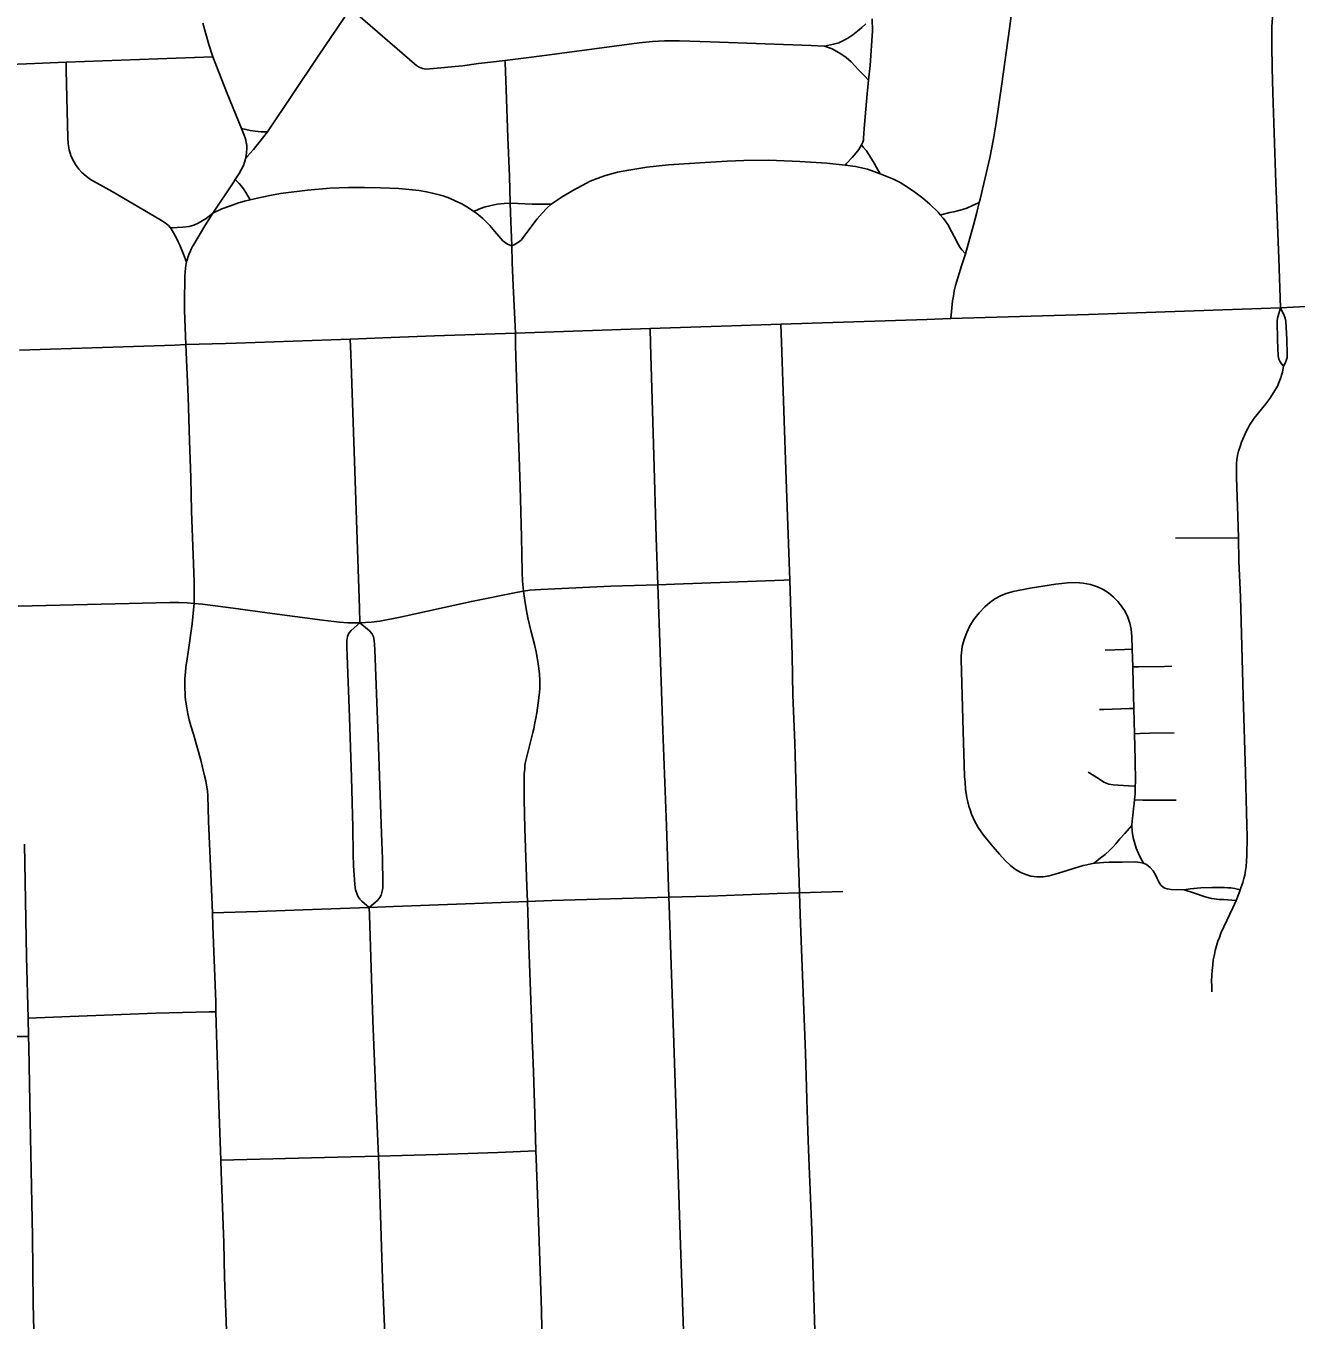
# Model space of a CAD drawing. Extents: x -6.4 to 34, y -4.2 to 22.
# Drawn here: x 3.091 to 3.822, y 17.577 to 18.322 of the extents above; entities that cross this region are included whole.
import ezdxf

# ---------------------------------------------------------------- set-up
doc = ezdxf.new("R2010")
doc.units = 0
doc.layers.add('GM_X_City_Street', color=7, linetype='Continuous')
doc.layers.add('GM_X_County_Road', color=7, linetype='Continuous')

msp = doc.modelspace()

# ---------------------------------------------------------------- linework, layer by layer
at = {"layer": 'GM_X_City_Street'}
msp.add_line((3.7528, 18.02699), (3.78897, 18.02732), dxfattribs=at)
for points in [[(3.21711, 18.24564), (3.21828, 18.24698), (3.22164, 18.25082), (3.22471, 18.25468), (3.22973, 18.26101), (3.25886, 18.3047), (3.27758, 18.33212), (3.31055, 18.38096), (3.31907, 18.39358), (3.36151, 18.45678), (3.3991, 18.51274), (3.41106, 18.52929), (3.42015, 18.54166), (3.42373, 18.54809), (3.4251, 18.55132), (3.42646, 18.55546), (3.42786, 18.55931), (3.42883, 18.56186), (3.42971, 18.56374)], [(3.81313, 18.15977), (3.81221, 18.18818), (3.81055, 18.23176), (3.80874, 18.28343), (3.80837, 18.29789), (3.80813, 18.31084), (3.80826, 18.32157), (3.80852, 18.3269), (3.80894, 18.33099), (3.80961, 18.33732), (3.81027, 18.34175), (3.81151, 18.34894), (3.8125, 18.35344), (3.81382, 18.35903), (3.81498, 18.36355), (3.81629, 18.36815), (3.81852, 18.37465), (3.82345, 18.38816)], [(3.62338, 18.15347), (3.62434, 18.16366), (3.62476, 18.16646), (3.62529, 18.1695), (3.62599, 18.17246), (3.62946, 18.18386), (3.6317, 18.19084), (3.63431, 18.19983), (3.63638, 18.20731), (3.63825, 18.2145), (3.63969, 18.22027), (3.64017, 18.2222), (3.64569, 18.2461), (3.64782, 18.25703), (3.64936, 18.26618), (3.65266, 18.28876), (3.65707, 18.32053), (3.65978, 18.34111)], [(3.27758, 18.33212), (3.31583, 18.29906), (3.31709, 18.2982), (3.31892, 18.29754), (3.32094, 18.2972), (3.32326, 18.29729), (3.34208, 18.29913), (3.35127, 18.30036), (3.36171, 18.30151), (3.36649, 18.30206), (3.38025, 18.30378), (3.39215, 18.30534), (3.44375, 18.31221), (3.45148, 18.31305), (3.45835, 18.31354), (3.46708, 18.31336), (3.48477, 18.31285), (3.54293, 18.31072), (3.55061, 18.31044), (3.55581, 18.31151), (3.55872, 18.31231), (3.5612, 18.31349), (3.56404, 18.31505), (3.56683, 18.31682), (3.56968, 18.31918), (3.5721, 18.32122), (3.5743, 18.32327)], [(3.56238, 18.24194), (3.56294, 18.24252), (3.56647, 18.24624), (3.56887, 18.24903), (3.57029, 18.25088), (3.5718, 18.25349), (3.57259, 18.25504), (3.57293, 18.25622), (3.57308, 18.25754), (3.57353, 18.26527), (3.5752, 18.28293), (3.57599, 18.29081), (3.57684, 18.29926), (3.57828, 18.31922), (3.57803, 18.3261)], [(3.55061, 18.31044), (3.55506, 18.3088), (3.55993, 18.30601), (3.56302, 18.30386), (3.56594, 18.30135), (3.57023, 18.29669), (3.57402, 18.29283), (3.57599, 18.29081)], [(3.05003, 18.29874), (3.09093, 18.30029), (3.11376, 18.30112), (3.19827, 18.30418)], [(3.18307, 18.18591), (3.18128, 18.19055), (3.17924, 18.19584), (3.17834, 18.19769), (3.17729, 18.19973), (3.1749, 18.20418), (3.17384, 18.20578), (3.1727, 18.20707), (3.17076, 18.20863), (3.16781, 18.21054), (3.14036, 18.22669), (3.12781, 18.23368), (3.12533, 18.23552), (3.12287, 18.23757), (3.12106, 18.23956), (3.11913, 18.24214), (3.11761, 18.24488), (3.1165, 18.24746), (3.11557, 18.25074), (3.11494, 18.2542), (3.11476, 18.25781), (3.1143, 18.2729), (3.11384, 18.29647), (3.11376, 18.30112)], [(3.37249, 18.14507), (3.37124, 18.1726), (3.37072, 18.18572), (3.37041, 18.1954), (3.36992, 18.20949), (3.3695, 18.21991), (3.36904, 18.23548), (3.36824, 18.25771), (3.36727, 18.28533), (3.36653, 18.30105), (3.36649, 18.30206)], [(3.21477, 18.26303), (3.21731, 18.26242), (3.21981, 18.26181), (3.22269, 18.26144), (3.22615, 18.26109), (3.22878, 18.26103), (3.22973, 18.26101)], [(3.58257, 18.23683), (3.58178, 18.23825), (3.58056, 18.24043), (3.57916, 18.24295), (3.57674, 18.24701), (3.57469, 18.25015), (3.57283, 18.2523), (3.5718, 18.25349)], [(3.19816, 18.21411), (3.20337, 18.21663), (3.20842, 18.21847), (3.21301, 18.22015), (3.21647, 18.22108), (3.21979, 18.22187), (3.22638, 18.22341), (3.23209, 18.2245), (3.23729, 18.22544), (3.25271, 18.22745), (3.26566, 18.22855), (3.27648, 18.22897), (3.28569, 18.22903), (3.2949, 18.22888), (3.30537, 18.22838), (3.31707, 18.22717), (3.32122, 18.22649), (3.32551, 18.22562), (3.3309, 18.22413), (3.33462, 18.22276), (3.33778, 18.22139), (3.34168, 18.21965), (3.34559, 18.21736), (3.34858, 18.21524), (3.35037, 18.21397), (3.35373, 18.21115), (3.35581, 18.20905), (3.35782, 18.20702), (3.36075, 18.20372), (3.3653, 18.19829), (3.36675, 18.19709), (3.36836, 18.19618), (3.37041, 18.1954), (3.37214, 18.19619), (3.37362, 18.19704), (3.37484, 18.19788), (3.37594, 18.19894), (3.377, 18.20026), (3.3819, 18.20684), (3.38511, 18.21085), (3.38801, 18.21424), (3.3906, 18.21701), (3.39313, 18.21929), (3.39609, 18.22139), (3.39947, 18.22354), (3.40568, 18.22732), (3.41088, 18.23022), (3.41556, 18.23255), (3.41967, 18.23426), (3.42436, 18.23592), (3.43137, 18.2378), (3.43777, 18.23906), (3.44827, 18.24065), (3.46063, 18.24199), (3.48179, 18.24345), (3.49445, 18.24409), (3.50412, 18.24448), (3.5184, 18.24466), (3.53641, 18.24393), (3.55181, 18.24296), (3.56238, 18.24194), (3.56834, 18.24117), (3.57541, 18.23955), (3.58257, 18.23683), (3.59037, 18.23373), (3.59422, 18.23179), (3.59844, 18.22919), (3.60264, 18.22637), (3.60718, 18.2229), (3.61117, 18.21941), (3.61593, 18.21471), (3.61719, 18.21328), (3.6189, 18.21133), (3.62018, 18.2096), (3.62154, 18.20762), (3.62369, 18.20373), (3.62519, 18.2008), (3.62752, 18.1963), (3.62847, 18.19463), (3.62961, 18.19313), (3.6317, 18.19084)], [(3.21979, 18.22187), (3.21915, 18.22292), (3.21716, 18.22614), (3.21621, 18.22768), (3.21478, 18.22966), (3.21342, 18.23132), (3.21176, 18.233), (3.21119, 18.23357)], [(3.34858, 18.21524), (3.35155, 18.21654), (3.35454, 18.21764), (3.35847, 18.21861), (3.36197, 18.21931), (3.36598, 18.21977), (3.3695, 18.21991)], [(3.3695, 18.21991), (3.37401, 18.21974), (3.38224, 18.21942), (3.38733, 18.21942), (3.39313, 18.21929)], [(3.61719, 18.21328), (3.61828, 18.21353), (3.62271, 18.21455), (3.62502, 18.21504), (3.62799, 18.21576), (3.63013, 18.21638), (3.63259, 18.21717), (3.63589, 18.2186), (3.63888, 18.21991), (3.63969, 18.22027)], [(3.17384, 18.20578), (3.17505, 18.20577), (3.17774, 18.20587), (3.18099, 18.20607), (3.18463, 18.20657), (3.18723, 18.20731), (3.18972, 18.2084), (3.19432, 18.2112), (3.19816, 18.21411)], [(3.81488, 18.12615), (3.81375, 18.1275), (3.81297, 18.12868), (3.81224, 18.13014), (3.81188, 18.132), (3.81152, 18.14119), (3.81134, 18.15199), (3.81146, 18.15378), (3.81177, 18.15514), (3.81313, 18.15977)], [(3.81488, 18.12615), (3.81583, 18.12789), (3.81651, 18.1293), (3.81702, 18.1311), (3.81712, 18.13299), (3.81685, 18.1415), (3.81628, 18.15205), (3.81584, 18.15378), (3.81523, 18.15532), (3.81313, 18.15977)], [(3.54518, 17.56395), (3.54326, 17.62848), (3.54156, 17.66993), (3.54089, 17.68561), (3.54034, 17.70405), (3.53966, 17.73064), (3.53823, 17.76521), (3.53655, 17.81028), (3.53614, 17.82273), (3.53575, 17.83478), (3.53468, 17.86642), (3.5334, 17.90922), (3.53232, 17.93655), (3.532, 17.95951), (3.53064, 18.003), (3.53048, 18.00799), (3.5284, 18.0608), (3.52574, 18.13984), (3.52538, 18.15031)], [(3.28285, 17.97825), (3.28264, 17.98681), (3.27978, 18.07141), (3.27768, 18.13294), (3.27739, 18.14165)], [(3.38789, 17.56124), (3.38756, 17.58228), (3.38574, 17.63352), (3.38444, 17.66984), (3.38432, 17.67414), (3.38371, 17.69558), (3.38297, 17.71972), (3.38238, 17.73457), (3.38227, 17.73707), (3.38217, 17.73987), (3.38034, 17.79252), (3.37942, 17.81776), (3.37909, 17.82645), (3.37801, 17.85988), (3.37764, 17.87654), (3.37766, 17.89137), (3.37787, 17.89403), (3.37804, 17.89622), (3.3784, 17.89816), (3.37872, 17.89981), (3.38142, 17.9106), (3.38252, 17.91505), (3.38307, 17.91726), (3.38379, 17.92076), (3.38433, 17.92338), (3.38485, 17.92652), (3.38566, 17.93223), (3.38624, 17.93658), (3.38654, 17.94026), (3.38661, 17.9448), (3.38636, 17.949), (3.38587, 17.95329), (3.38521, 17.95723), (3.38439, 17.96151), (3.38349, 17.96571), (3.38144, 17.97393), (3.37972, 17.98117), (3.37873, 17.98635), (3.37792, 17.99112), (3.37725, 17.99658), (3.37669, 18.00231), (3.37643, 18.00765), (3.37629, 18.01747), (3.37603, 18.02782), (3.37529, 18.05676), (3.37335, 18.11304), (3.37267, 18.13824), (3.37249, 18.14507)], [(3.46982, 17.55402), (3.46739, 17.62567), (3.46402, 17.73057), (3.46113, 17.81554), (3.46096, 17.82023), (3.45955, 17.86131), (3.45748, 17.91635), (3.45593, 17.9614), (3.45461, 18.00024), (3.45368, 18.0275), (3.45233, 18.07459), (3.45038, 18.13894), (3.45005, 18.14772)], [(3.77364, 17.76582), (3.77358, 17.76901), (3.77353, 17.77199), (3.77369, 17.77533), (3.77382, 17.77813), (3.77418, 17.78137), (3.77451, 17.78424), (3.7751, 17.78718), (3.7756, 17.78964), (3.77639, 17.79232), (3.77715, 17.7949), (3.77801, 17.79712), (3.77891, 17.79948), (3.78574, 17.81411), (3.78758, 17.81846), (3.7894, 17.82273), (3.79004, 17.82457), (3.79043, 17.82568), (3.79148, 17.82866), (3.79209, 17.83102), (3.7926, 17.83294), (3.79303, 17.83566), (3.7934, 17.83793), (3.79363, 17.84112), (3.79386, 17.8442), (3.79396, 17.8548), (3.79358, 17.86912), (3.79311, 17.89209), (3.79163, 17.93619), (3.79015, 17.99333), (3.78929, 18.01383), (3.78897, 18.02732), (3.78866, 18.03974), (3.78792, 18.06204), (3.78785, 18.067), (3.78781, 18.07), (3.78805, 18.07214), (3.78822, 18.07358), (3.78867, 18.07557), (3.78902, 18.07711), (3.78995, 18.07983), (3.79079, 18.08227), (3.79153, 18.08402), (3.79225, 18.08576), (3.79337, 18.08843), (3.79434, 18.09022), (3.79539, 18.09217), (3.79684, 18.09434), (3.7981, 18.09621), (3.80477, 18.10437), (3.80699, 18.10747), (3.80942, 18.11121), (3.81139, 18.11464), (3.81241, 18.11699), (3.81324, 18.11891), (3.81431, 18.12273), (3.81488, 18.12615)], [(3.08604, 17.98785), (3.14192, 17.98924), (3.17348, 17.99008), (3.17869, 17.98997), (3.1834, 17.98978), (3.18741, 17.98947), (3.19234, 17.98897), (3.20992, 17.98681), (3.22954, 17.98399), (3.26135, 17.97976), (3.27114, 17.97868), (3.27595, 17.97837), (3.28285, 17.97825), (3.28945, 17.97861), (3.29439, 17.97922), (3.30606, 17.98148), (3.34718, 17.99064), (3.37397, 17.99598), (3.37725, 17.99658), (3.38084, 17.99702), (3.38393, 17.99732), (3.38722, 17.99753), (3.42758, 17.9993), (3.45461, 18.00024), (3.46421, 18.00058), (3.52717, 18.00287), (3.53064, 18.003)], [(3.72762, 17.86162), (3.72769, 17.86434), (3.72807, 17.86733), (3.72856, 17.87116), (3.72896, 17.87425), (3.72914, 17.87627), (3.72946, 17.87972), (3.72956, 17.88416), (3.72961, 17.88653), (3.7295, 17.89952), (3.72911, 17.91432), (3.72873, 17.92896), (3.72813, 17.95174), (3.7281, 17.95288), (3.72783, 17.96308), (3.72764, 17.97034), (3.72723, 17.97459), (3.72646, 17.97811), (3.72523, 17.98151), (3.72365, 17.98477), (3.72171, 17.98783), (3.71944, 17.99066), (3.71688, 17.99324), (3.71406, 17.99552), (3.71101, 17.99745), (3.70774, 17.99898), (3.70371, 18.00026), (3.69955, 18.00108), (3.69531, 18.00142), (3.69043, 18.00131), (3.68725, 18.00098), (3.68369, 18.0006), (3.66901, 17.99815), (3.6593, 17.99628), (3.6552, 17.99512), (3.65185, 17.99376), (3.64867, 17.99203), (3.6457, 17.98995), (3.64296, 17.98756), (3.63961, 17.98401), (3.6366, 17.98017), (3.63433, 17.97657), (3.63247, 17.97276), (3.63101, 17.96876), (3.62993, 17.96464), (3.62937, 17.96105), (3.62929, 17.95923), (3.62922, 17.95743), (3.63014, 17.92265), (3.63126, 17.88973), (3.63148, 17.88661), (3.63179, 17.88235), (3.63211, 17.88013), (3.63251, 17.8775), (3.63307, 17.87515), (3.63364, 17.87275), (3.63438, 17.87055), (3.6352, 17.86813), (3.63694, 17.86423), (3.63898, 17.86049), (3.64214, 17.85599), (3.64474, 17.85282), (3.64763, 17.84931), (3.6514, 17.84509), (3.65463, 17.84146), (3.65771, 17.83848), (3.66055, 17.83624), (3.66368, 17.83447), (3.66643, 17.83329), (3.6693, 17.83245), (3.67285, 17.83194), (3.67642, 17.83201), (3.67998, 17.83258), (3.6853, 17.83403), (3.69956, 17.83853), (3.70162, 17.83898), (3.70407, 17.83957), (3.70582, 17.83982)], [(3.28837, 17.81437), (3.28404, 17.81791), (3.28283, 17.81918), (3.28174, 17.82085), (3.28111, 17.82239), (3.28045, 17.82461), (3.28006, 17.82735), (3.27982, 17.83048), (3.27933, 17.83828), (3.27915, 17.8453), (3.27888, 17.86057), (3.27802, 17.88914), (3.27693, 17.92394), (3.27557, 17.95938), (3.2755, 17.964), (3.27551, 17.96819), (3.27576, 17.97035), (3.27662, 17.97226), (3.27785, 17.9738), (3.28285, 17.97825)], [(3.28837, 17.81437), (3.29319, 17.81852), (3.29439, 17.82002), (3.29517, 17.82147), (3.29563, 17.82291), (3.296, 17.82444), (3.29616, 17.82592), (3.29617, 17.82827), (3.29592, 17.8423), (3.29547, 17.85692), (3.29349, 17.91241), (3.29163, 17.96271), (3.29144, 17.96574), (3.29118, 17.96806), (3.29075, 17.97028), (3.28988, 17.97207), (3.2884, 17.97367), (3.28285, 17.97825)], [(3.71213, 17.9625), (3.72341, 17.96292), (3.72783, 17.96308)], [(3.7281, 17.95288), (3.73141, 17.95293), (3.74631, 17.95316), (3.75065, 17.95328)], [(3.70896, 17.92835), (3.71141, 17.92842), (3.72608, 17.92888), (3.72873, 17.92896)], [(3.72911, 17.91432), (3.73213, 17.91447), (3.73771, 17.91475), (3.75199, 17.91489)], [(3.7025, 17.89227), (3.70829, 17.88854), (3.71151, 17.88659), (3.71437, 17.88537), (3.71682, 17.8849), (3.72558, 17.88439), (3.72956, 17.88416)], [(3.72914, 17.87627), (3.73398, 17.87625), (3.75305, 17.87622)], [(3.70582, 17.83982), (3.70927, 17.84266), (3.71222, 17.84492), (3.71496, 17.84735), (3.71681, 17.84931), (3.71835, 17.85094), (3.72075, 17.85391), (3.72354, 17.85704), (3.72762, 17.86162)], [(3.7342, 17.83983), (3.73263, 17.8429), (3.73133, 17.84545), (3.73014, 17.84854), (3.72922, 17.85128), (3.72832, 17.85451), (3.72776, 17.85817), (3.72762, 17.86162)], [(3.09573, 17.54828), (3.09483, 17.58602), (3.09447, 17.6251), (3.09369, 17.66317), (3.09304, 17.69153), (3.09219, 17.73404), (3.09206, 17.74013), (3.09181, 17.75069), (3.09101, 17.78589), (3.0897, 17.85087)], [(3.70582, 17.83982), (3.70653, 17.83992), (3.70892, 17.84016), (3.71124, 17.84025), (3.71458, 17.84036), (3.72198, 17.8404), (3.72956, 17.84056), (3.73216, 17.84031), (3.7342, 17.83983)], [(3.7342, 17.83983), (3.73593, 17.83901), (3.73701, 17.83828), (3.73811, 17.83739), (3.73985, 17.83537), (3.74121, 17.83314), (3.74225, 17.83103), (3.7434, 17.82868), (3.74434, 17.82723), (3.74554, 17.82611), (3.74655, 17.82542), (3.74793, 17.82502), (3.75021, 17.82464), (3.75767, 17.82459)], [(3.19798, 17.81122), (3.22422, 17.81199), (3.26078, 17.8134), (3.28837, 17.81437), (3.30224, 17.81485), (3.35405, 17.81679), (3.37942, 17.81776), (3.39353, 17.81829), (3.46096, 17.82023), (3.48409, 17.82089), (3.52321, 17.82233), (3.53614, 17.82273), (3.56114, 17.82351)], [(3.75767, 17.82459), (3.76116, 17.82506), (3.76727, 17.82562), (3.77374, 17.82589), (3.77746, 17.82588), (3.78076, 17.82587), (3.78279, 17.82576), (3.78449, 17.82568), (3.78694, 17.82519), (3.79004, 17.82457)], [(3.75767, 17.82459), (3.76312, 17.82274), (3.76978, 17.82049), (3.77344, 17.81956), (3.77781, 17.81901), (3.78033, 17.81887), (3.78758, 17.81846)], [(3.30184, 17.43245), (3.29859, 17.51879), (3.29818, 17.53301), (3.29706, 17.57309), (3.29605, 17.60031), (3.29449, 17.6497), (3.29363, 17.67117), (3.29259, 17.69733), (3.2904, 17.74932), (3.28851, 17.80985), (3.28837, 17.81437)], [(3.09181, 17.75069), (3.12592, 17.75196), (3.16538, 17.7534), (3.19619, 17.75422), (3.20005, 17.75432)], [(2.75836, 17.73144), (2.76472, 17.73167), (2.77064, 17.73187), (2.78865, 17.7326), (2.82228, 17.73367), (2.84204, 17.73404), (2.84274, 17.73405), (2.90821, 17.73569), (2.92905, 17.73621), (2.95665, 17.73687), (2.97511, 17.73731), (3.02219, 17.73843), (3.03408, 17.73874), (3.05696, 17.73933), (3.08555, 17.73998), (3.09206, 17.74013)], [(3.20281, 17.66884), (3.27, 17.67051), (3.29363, 17.67117), (3.32782, 17.67212), (3.36248, 17.67323), (3.38432, 17.67414)]]:
    msp.add_lwpolyline(points, dxfattribs=at)
at = {"layer": 'GM_X_County_Road'}
for points in [[(3.18273, 18.1386), (3.18201, 18.1581), (3.18202, 18.16892), (3.18203, 18.17168), (3.18207, 18.17491), (3.18215, 18.17788), (3.18253, 18.18262), (3.18272, 18.18409), (3.18292, 18.18525), (3.18307, 18.18591), (3.18324, 18.18667), (3.18405, 18.18931), (3.18463, 18.19077), (3.18535, 18.19243), (3.1858, 18.19342), (3.18657, 18.19495), (3.18724, 18.19622), (3.19364, 18.20694), (3.19729, 18.21262), (3.19816, 18.21411), (3.21033, 18.23224), (3.21119, 18.23357), (3.21374, 18.23765), (3.21427, 18.23856), (3.21478, 18.23949), (3.21583, 18.24166), (3.21654, 18.24353), (3.21692, 18.2448), (3.21711, 18.24564), (3.21731, 18.24645), (3.21751, 18.24766), (3.21762, 18.24867), (3.2177, 18.24956), (3.21779, 18.25098), (3.2178, 18.25192), (3.21775, 18.25308), (3.21764, 18.2541), (3.21753, 18.25475), (3.21721, 18.25621), (3.21687, 18.25751), (3.21637, 18.25909), (3.21477, 18.26303), (3.20656, 18.28311), (3.19827, 18.30418), (3.19598, 18.31134), (3.19252, 18.32363)], [(3.62338, 18.15347), (3.70253, 18.15593), (3.81313, 18.15977), (3.82782, 18.16041), (3.84103, 18.16094), (3.85316, 18.16181), (3.86646, 18.16302), (3.88297, 18.16469), (3.95218, 18.1718), (4.00423, 18.17746), (4.04871, 18.18188), (4.16561, 18.19358)], [(3.08684, 18.13525), (3.13472, 18.13685), (3.17635, 18.13823), (3.18273, 18.1386), (3.20553, 18.13923), (3.2117, 18.13939), (3.27739, 18.14165), (3.30105, 18.14256), (3.32588, 18.14348), (3.37249, 18.14507), (3.45005, 18.14772), (3.50276, 18.14955), (3.52538, 18.15031)], [(3.52538, 18.15031), (3.60943, 18.15304), (3.62338, 18.15347)], [(3.20636, 17.56579), (3.20505, 17.60154), (3.20454, 17.62126), (3.20305, 17.66207), (3.20281, 17.66884), (3.20171, 17.70044), (3.20052, 17.73515), (3.20005, 17.75432), (3.19991, 17.75993), (3.19827, 17.8035), (3.19798, 17.81122), (3.19712, 17.83375), (3.19573, 17.86414), (3.19528, 17.87886), (3.19508, 17.88147), (3.19466, 17.88474), (3.1942, 17.88731), (3.19354, 17.89025), (3.19131, 17.89925), (3.1871, 17.91413), (3.18567, 17.91887), (3.18463, 17.92233), (3.18379, 17.92591), (3.18319, 17.92939), (3.18276, 17.93256), (3.18237, 17.93542), (3.18225, 17.93802), (3.18216, 17.94016), (3.18217, 17.94339), (3.18219, 17.94619), (3.18247, 17.94982), (3.18271, 17.95284), (3.1834, 17.9576), (3.18396, 17.96134), (3.18626, 17.97771), (3.18712, 17.98572), (3.18741, 17.98947), (3.18757, 17.99308), (3.18749, 17.99728), (3.18743, 18.00183), (3.18707, 18.01219), (3.18596, 18.04262), (3.18552, 18.06188), (3.18489, 18.083), (3.18398, 18.10846), (3.18314, 18.12976), (3.18273, 18.1386)]]:
    msp.add_lwpolyline(points, dxfattribs=at)

doc.saveas('drawing.dxf')
